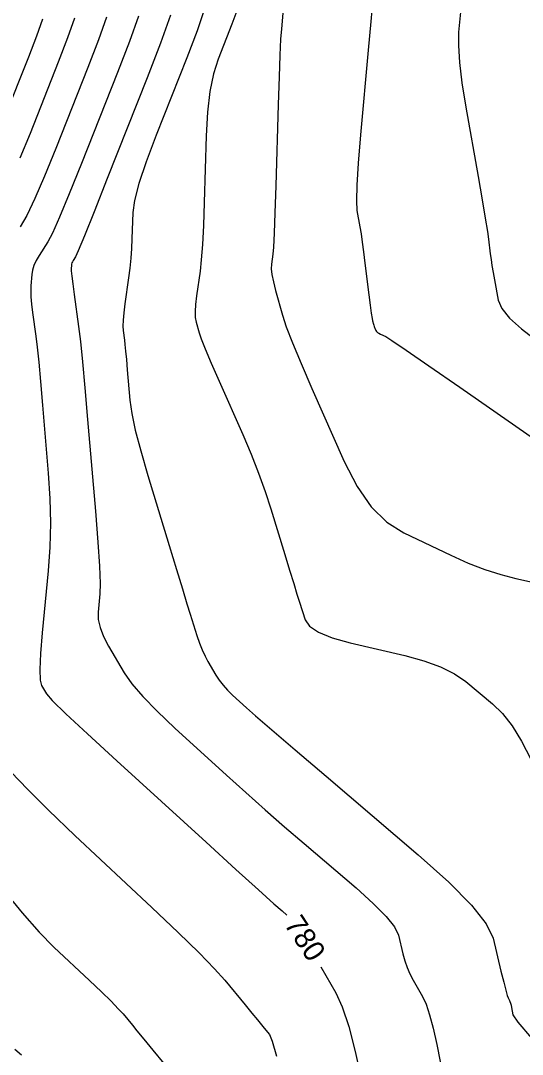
# Model space of a CAD drawing. Extents: x 2082232 to 2083549, y 592624 to 593832.
# Drawn here: x 2082995.04 to 2083011.77, y 593456.7 to 593491.17 of the extents above; entities that cross this region are included whole.
import ezdxf

# ---------------------------------------------------------------- set-up
doc = ezdxf.new("R2010")
doc.units = 0
doc.layers.add('DT_X_Contour_Major', color=7, linetype='Continuous')
doc.layers.add('DT_X_Contour_Minor', color=7, linetype='Continuous')

msp = doc.modelspace()

# ---------------------------------------------------------------- linework, layer by layer
at = {"layer": 'DT_X_Contour_Major'}
for points in [[(2083006.788, 593491.911), (2083006.719, 593491.139), (2083006.632, 593490.178), (2083006.376, 593487.365), (2083006.297, 593486.416), (2083006.251, 593485.679), (2083006.237, 593485.155), (2083006.257, 593484.842), (2083006.354, 593484.292), (2083006.392, 593484.062), (2083006.433, 593483.784), (2083006.477, 593483.459), (2083006.525, 593483.087), (2083006.655, 593482.031), (2083006.7, 593481.679), (2083006.735, 593481.416), (2083006.76, 593481.242), (2083006.776, 593481.157), (2083006.807, 593481.049), (2083006.818, 593481.009), (2083006.83, 593480.973), (2083006.842, 593480.94), (2083006.855, 593480.91), (2083006.889, 593480.833), (2083006.908, 593480.804), (2083006.941, 593480.774), (2083006.986, 593480.744), (2083007.045, 593480.714), (2083007.22, 593480.631), (2083007.423, 593480.502), (2083007.902, 593480.179), (2083008.656, 593479.66), (2083009.685, 593478.947), (2083012.796, 593476.785)], [(2082998.971, 593491.317), (2082998.671, 593490.473), (2082998.272, 593489.435), (2082997.071, 593486.406), (2082996.663, 593485.391), (2082996.34, 593484.617), (2082996.102, 593484.084), (2082995.949, 593483.792), (2082995.654, 593483.335), (2082995.555, 593483.168), (2082995.482, 593483.007), (2082995.434, 593482.853), (2082995.41, 593482.706), (2082995.381, 593482.323), (2082995.376, 593482.16), (2082995.384, 593481.959), (2082995.405, 593481.719), (2082995.439, 593481.441), (2082995.547, 593480.649), (2082995.592, 593480.282), (2082995.644, 593479.777), (2082995.704, 593479.133), (2082995.772, 593478.35), (2082995.963, 593476.078), (2082996.016, 593475.236), (2082996.033, 593474.412), (2082996.014, 593473.608), (2082995.959, 593472.822), (2082995.762, 593470.753), (2082995.705, 593470.062), (2082995.681, 593469.538), (2082995.692, 593469.183), (2082995.735, 593468.996), (2082995.897, 593468.722), (2082996.089, 593468.504), (2082996.546, 593468.059), (2082997.266, 593467.385), (2082998.25, 593466.483), (2083001.226, 593463.771), (2083002.221, 593462.866), (2083002.975, 593462.183), (2083003.487, 593461.722), (2083003.757, 593461.483), (2083003.919, 593461.345)], [(2083005.056, 593459.624), (2083005.55, 593458.752), (2083005.767, 593458.282), (2083005.984, 593457.631), (2083006.201, 593456.802), (2083006.419, 593455.793), (2083007.001, 593452.863), (2083007.223, 593451.868), (2083007.452, 593451.08), (2083007.689, 593450.499), (2083007.932, 593450.125), (2083008.592, 593449.406), (2083008.955, 593449.07), (2083009.549, 593448.604), (2083010.375, 593448.006), (2083011.432, 593447.278), (2083014.559, 593445.161)]]:
    msp.add_lwpolyline(points, dxfattribs=at)
at = {"layer": 'DT_X_Contour_Minor'}
for points in [[(2083009.741, 593491.785), (2083009.649, 593490.778), (2083009.639, 593490.339), (2083009.674, 593489.777), (2083009.757, 593489.093), (2083009.887, 593488.286), (2083010.294, 593485.972), (2083010.431, 593485.19), (2083010.535, 593484.58), (2083010.606, 593484.142), (2083010.644, 593483.877), (2083010.704, 593483.398), (2083010.729, 593483.209), (2083010.76, 593483.001), (2083010.798, 593482.774), (2083010.842, 593482.527), (2083010.967, 593481.844), (2083011.084, 593481.567), (2083011.342, 593481.248), (2083011.741, 593480.887), (2083012.281, 593480.483)], [(2083000.037, 593491.349), (2082999.705, 593490.414), (2082999.262, 593489.263), (2082997.931, 593485.904), (2082997.49, 593484.797), (2082997.167, 593483.993), (2082996.962, 593483.492), (2082996.874, 593483.295), (2082996.796, 593483.175), (2082996.77, 593483.131), (2082996.751, 593483.088), (2082996.738, 593483.048), (2082996.732, 593483.009), (2082996.724, 593482.908), (2082996.728, 593482.825), (2082996.747, 593482.651), (2082996.78, 593482.387), (2082996.827, 593482.032), (2082996.972, 593480.966), (2082997.032, 593480.473), (2082997.102, 593479.793), (2082997.183, 593478.926), (2082997.274, 593477.873), (2082997.532, 593474.814), (2082997.613, 593473.782), (2082997.665, 593472.979), (2082997.688, 593472.404), (2082997.681, 593472.059), (2082997.622, 593471.443), (2082997.628, 593471.2), (2082997.687, 593470.93), (2082997.802, 593470.635), (2082997.971, 593470.315), (2082998.494, 593469.426), (2082998.746, 593469.061), (2082999.111, 593468.632), (2082999.588, 593468.139), (2083000.178, 593467.583), (2083001.901, 593466.013), (2083002.548, 593465.429), (2083003.195, 593464.853), (2083003.844, 593464.286), (2083004.493, 593463.728), (2083006.226, 593462.25), (2083006.802, 593461.736), (2083007.229, 593461.302), (2083007.508, 593460.949), (2083007.638, 593460.676), (2083007.788, 593460.055), (2083007.852, 593459.825), (2083007.931, 593459.602), (2083008.025, 593459.386), (2083008.135, 593459.176), (2083008.447, 593458.627), (2083008.564, 593458.372), (2083008.681, 593458.02), (2083008.799, 593457.572), (2083008.917, 593457.026), (2083009.231, 593455.441)], [(2083001.186, 593491.591), (2083000.925, 593490.824), (2083000.583, 593489.925), (2082999.562, 593487.35), (2082999.226, 593486.464), (2082998.983, 593485.738), (2082998.834, 593485.172), (2082998.777, 593484.766), (2082998.751, 593483.895), (2082998.737, 593483.569), (2082998.714, 593483.244), (2082998.681, 593482.919), (2082998.64, 593482.594), (2082998.517, 593481.728), (2082998.479, 593481.43), (2082998.456, 593481.182), (2082998.449, 593480.985), (2082998.458, 593480.839), (2082998.502, 593480.519), (2082998.52, 593480.366), (2082998.542, 593480.149), (2082998.568, 593479.868), (2082998.598, 593479.522), (2082998.683, 593478.514), (2082998.744, 593478.074), (2082998.864, 593477.509), (2082999.043, 593476.819), (2082999.28, 593476.005), (2082999.992, 593473.668), (2083000.237, 593472.867), (2083000.435, 593472.22), (2083000.588, 593471.724), (2083000.695, 593471.381), (2083000.919, 593470.67), (2083001.005, 593470.415), (2083001.095, 593470.185), (2083001.189, 593469.978), (2083001.287, 593469.796), (2083001.554, 593469.344), (2083001.663, 593469.175), (2083001.792, 593469.009), (2083001.94, 593468.845), (2083002.106, 593468.683), (2083002.576, 593468.255), (2083002.874, 593467.992), (2083003.416, 593467.524), (2083004.201, 593466.85), (2083005.229, 593465.972), (2083008.297, 593463.357), (2083009.316, 593462.447), (2083010.072, 593461.679), (2083010.565, 593461.054), (2083010.796, 593460.571), (2083011.061, 593459.471), (2083011.151, 593459.106), (2083011.219, 593458.837), (2083011.268, 593458.663), (2083011.296, 593458.584), (2083011.343, 593458.501), (2083011.36, 593458.462), (2083011.378, 593458.409), (2083011.396, 593458.341), (2083011.414, 593458.259), (2083011.461, 593458.019), (2083011.626, 593457.778), (2083012.082, 593457.236)], [(2083002.249, 593491.496), (2083002.089, 593491.052), (2083001.624, 593489.88), (2083001.469, 593489.392), (2083001.35, 593488.804), (2083001.27, 593488.118), (2083001.226, 593487.332), (2083001.16, 593485.107), (2083001.133, 593484.338), (2083001.101, 593483.701), (2083001.064, 593483.195), (2083001.023, 593482.82), (2083000.906, 593481.995), (2083000.872, 593481.708), (2083000.859, 593481.465), (2083000.866, 593481.265), (2083000.893, 593481.11), (2083000.992, 593480.754), (2083001.062, 593480.554), (2083001.196, 593480.22), (2083001.395, 593479.752), (2083001.659, 593479.15), (2083002.447, 593477.368), (2083002.728, 593476.712), (2083002.978, 593476.08), (2083003.197, 593475.473), (2083003.386, 593474.89), (2083003.85, 593473.367), (2083004.011, 593472.84), (2083004.146, 593472.4), (2083004.255, 593472.047), (2083004.338, 593471.781), (2083004.525, 593471.187), (2083004.672, 593470.973), (2083004.972, 593470.774), (2083005.425, 593470.591), (2083006.031, 593470.424), (2083007.852, 593470), (2083008.491, 593469.826), (2083009.043, 593469.623), (2083009.508, 593469.39), (2083009.886, 593469.128), (2083010.777, 593468.389), (2083011.108, 593468.066), (2083011.43, 593467.652), (2083011.745, 593467.146), (2083012.051, 593466.548)], [(2083003.794, 593491.546), (2083003.735, 593490.892), (2083003.711, 593490.551), (2083003.686, 593490.017), (2083003.659, 593489.291), (2083003.63, 593488.372), (2083003.549, 593485.664), (2083003.52, 593484.76), (2083003.495, 593484.078), (2083003.472, 593483.619), (2083003.453, 593483.381), (2083003.405, 593483.045), (2083003.4, 593482.896), (2083003.422, 593482.701), (2083003.469, 593482.46), (2083003.543, 593482.173), (2083003.775, 593481.347), (2083003.901, 593480.962), (2083004.107, 593480.426), (2083004.392, 593479.739), (2083004.756, 593478.902), (2083005.832, 593476.468), (2083006.259, 593475.635), (2083006.733, 593474.96), (2083007.253, 593474.443), (2083007.819, 593474.085), (2083009.392, 593473.341), (2083009.97, 593473.083), (2083010.523, 593472.868), (2083011.051, 593472.696), (2083011.555, 593472.566), (2083012.866, 593472.276)], [(2082995.771, 593491.219), (2082995.57, 593490.651), (2082995.301, 593489.952), (2082994.492, 593487.912)], [(2082996.838, 593491.252), (2082996.604, 593490.592), (2082996.291, 593489.779), (2082995.352, 593487.41), (2082995.009, 593486.579)], [(2082997.904, 593491.284), (2082997.638, 593490.533), (2082997.281, 593489.607), (2082996.211, 593486.908), (2082995.836, 593485.985), (2082995.513, 593485.241), (2082995.243, 593484.676), (2082995.024, 593484.289)], [(2082994.729, 593466.109), (2082995.264, 593465.54), (2082995.971, 593464.838), (2082996.849, 593464.002), (2082999.419, 593461.595), (2083000.294, 593460.767), (2083000.991, 593460.088), (2083001.51, 593459.557), (2083001.851, 593459.175), (2083002.524, 593458.356), (2083002.753, 593458.077), (2083002.936, 593457.854), (2083003.072, 593457.689), (2083003.162, 593457.58), (2083003.339, 593457.367), (2083003.43, 593457.144), (2083003.569, 593456.636)], [(2082994.431, 593462.223), (2082995.086, 593461.42), (2082995.658, 593460.772), (2082996.145, 593460.278), (2082997.331, 593459.166), (2082997.735, 593458.784), (2082998.057, 593458.47), (2082998.297, 593458.225), (2082998.455, 593458.049), (2082998.765, 593457.67), (2082998.919, 593457.484), (2082999.146, 593457.209), (2082999.447, 593456.846), (2082999.821, 593456.394)], [(2082994.842, 593456.87), (2082995.07, 593456.69)]]:
    msp.add_lwpolyline(points, dxfattribs=at)

# ---------------------------------------------------------------- texts
at = {"layer": 'DT_X_Contour_Major'}
msp.add_text('780', height=0.7, rotation=303.4464, dxfattribs=at).set_placement((2083003.808, 593461.037))

doc.saveas('drawing.dxf')
